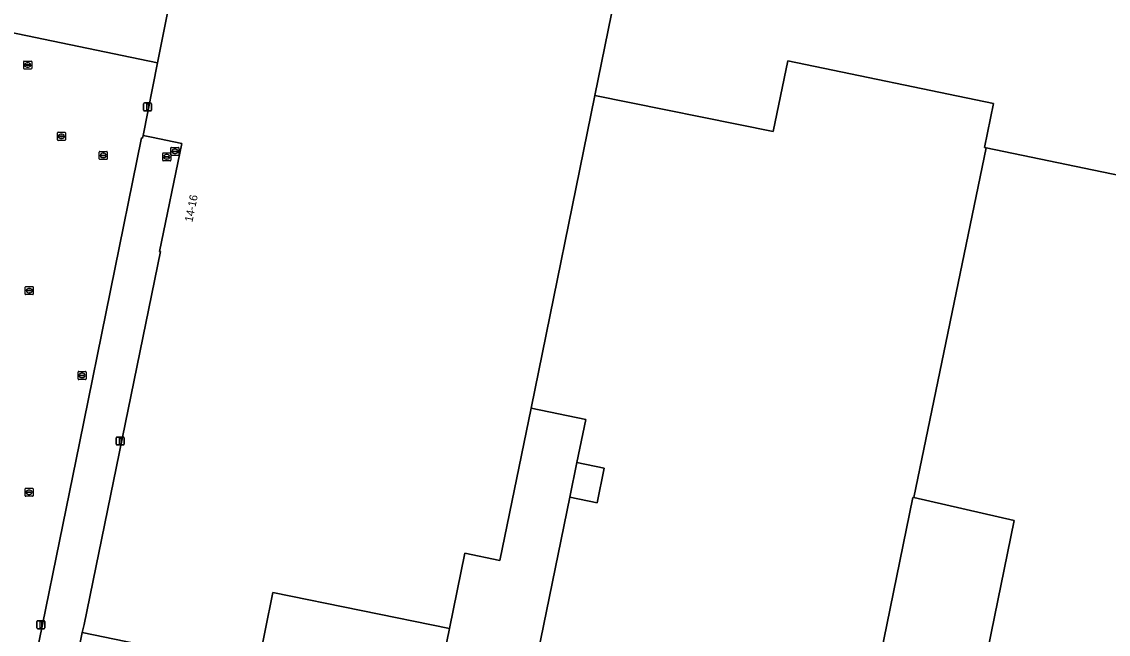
# Model space of a CAD drawing. Extents: x 157692 to 159674, y 381452 to 383291.
# Drawn here: x 158712.8 to 158848.6, y 382340.2 to 382416.6 of the extents above; entities that cross this region are included whole.
import ezdxf

# ---------------------------------------------------------------- set-up
doc = ezdxf.new("R2010")
doc.units = 0
for name, color, linetype in [('IMGEO_Brandkraan', 7, 'Continuous'), ('IMGEO_Erf', 7, 'Continuous'), ('IMGEO_Kolk', 7, 'Continuous'), ('IMGEO_Lichtmast', 7, 'Continuous'), ('IMGEO_Pand', 7, 'Continuous'), ('IMGEO_Pand_nummerreeks', 7, 'Continuous'), ('IMGEO_Rijbaan_lokaal_open', 7, 'Continuous'), ('IMGEO_Rioolput', 7, 'Continuous')]:
    doc.layers.add(name, color=color, linetype=linetype)

msp = doc.modelspace()

# ---------------------------------------------------------------- linework, layer by layer
at = {"layer": 'IMGEO_Brandkraan'}
for p, q in [((158719.87, 382372.05), (158719.87, 382372.9)), ((158719.94, 382372.98), (158720.8, 382372.98)), ((158720.87, 382372.9), (158720.87, 382372.05)), ((158720.8, 382371.98), (158719.94, 382371.98)), ((158720.13, 382372.47), (158720.13, 382372.48)), ((158720.17, 382372.52), (158720.57, 382372.52)), ((158720.57, 382372.43), (158720.17, 382372.43)), ((158720.36, 382372.76), (158720.38, 382372.76)), ((158720.38, 382372.2), (158720.36, 382372.2)), ((158720.61, 382372.48), (158720.61, 382372.47))]:
    msp.add_line(p, q, dxfattribs=at)
for points in [[(158719.87, 382372.05), (158719.87, 382372.9)], [(158719.94, 382372.98), (158720.8, 382372.98)], [(158720.87, 382372.9), (158720.87, 382372.05)], [(158720.8, 382371.98), (158719.94, 382371.98)]]:
    msp.add_lwpolyline(points, dxfattribs=at)
for centre, radius, start, end in [((158719.95, 382372.9), 0.0765, 91.552, 178.448), ((158719.95, 382372.9), 0.0765, 91.552, 178.448), ((158720.79, 382372.9), 0.0765, 1.552, 88.448), ((158720.79, 382372.9), 0.0765, 1.552, 88.448), ((158719.95, 382372.05), 0.0765, 181.552, 268.448), ((158719.95, 382372.05), 0.0765, 181.552, 268.448), ((158720.17, 382372.48), 0.0403, 85.8775, 175.7526), ((158720.17, 382372.47), 0.0366, 178.938, 274.7102), ((158720.57, 382372.48), 0.0386, 1.7309, 96.639), ((158720.57, 382372.48), 0.043, 264.8664, 352.4533), ((158720.79, 382372.05), 0.0765, 271.552, 358.448), ((158720.79, 382372.05), 0.0765, 271.552, 358.448)]:
    msp.add_arc(centre, radius, start, end, dxfattribs=at)
for centre, major_axis, ratio, start_param, end_param in [((158720.36, 382372.48), (-0.387, 0.002), 0.722429, 4.712389, 7.853982), ((158720.38, 382372.48), (-0.39, 0.002), 0.717154, 1.570796, 4.712389)]:
    msp.add_ellipse(centre, major_axis=major_axis, ratio=ratio, start_param=start_param, end_param=end_param, dxfattribs=at)
at = {"layer": 'IMGEO_Erf'}
for points in [[(158710.11, 382415.58), (158729.81, 382411.52), (158732.48, 382424.84), (158734.86, 382436.77), (158739.82, 382435.76), (158754.2, 382432.81), (158753.96, 382431.63), (158772.45, 382427.84), (158772.69, 382429), (158788.16, 382425.83), (158784.41, 382407.43), (158806.68, 382402.95), (158808.51, 382411.75), (158834.23, 382406.42), (158833.1, 382400.94), (158833.32, 382400.9), (158896.91, 382387.72)], [(158718.5, 382330.96), (158720.4, 382340.37), (158720.63, 382341.39), (158724.31, 382359.29), (158730.19, 382387.95), (158730.06, 382387.97), (158732.82, 382401.45), (158729.06, 382402.22), (158727.99, 382402.42), (158727.93, 382402.12), (158727.8, 382402.14), (158720.04, 382364.01), (158712.93, 382329.13)], [(158772.92, 382316.4), (158781.29, 382357.29), (158782.18, 382361.63), (158783.28, 382366.99), (158776.45, 382368.39), (158772.57, 382349.39), (158768.18, 382350.29), (158766.25, 382340.88), (158764.3, 382331.34)], [(158827.76, 382310.14), (158836.82, 382354.38), (158824.28, 382357.23), (158824.15, 382357.26), (158815.26, 382313.85)]]:
    msp.add_lwpolyline(points, dxfattribs=at)
at = {"layer": 'IMGEO_Kolk'}
for p, q in [((158717.29, 382401.91), (158717.29, 382402.76)), ((158717.37, 382402.84), (158718.22, 382402.84)), ((158718.29, 382402.76), (158718.29, 382401.91)), ((158718.22, 382401.83), (158717.37, 382401.83)), ((158717.55, 382402.33), (158717.55, 382402.34)), ((158717.59, 382402.38), (158717.99, 382402.38)), ((158717.99, 382402.29), (158717.59, 382402.29)), ((158717.78, 382402.61), (158717.8, 382402.61)), ((158717.8, 382402.06), (158717.78, 382402.06)), ((158718.03, 382402.34), (158718.03, 382402.33)), ((158713.28, 382382.64), (158713.28, 382383.5)), ((158713.35, 382383.57), (158714.21, 382383.57)), ((158714.21, 382382.57), (158713.35, 382382.57)), ((158713.54, 382383.06), (158713.54, 382383.08)), ((158713.58, 382383.11), (158713.98, 382383.11)), ((158713.97, 382383.03), (158713.58, 382383.03)), ((158713.79, 382382.79), (158713.76, 382382.79)), ((158713.77, 382383.35), (158713.79, 382383.35)), ((158714.02, 382383.08), (158714.02, 382383.06)), ((158714.28, 382383.5), (158714.28, 382382.64))]:
    msp.add_line(p, q, dxfattribs=at)
for points in [[(158717.29, 382401.91), (158717.29, 382402.76)], [(158717.37, 382402.84), (158718.22, 382402.84)], [(158718.29, 382402.76), (158718.29, 382401.91)], [(158718.22, 382401.83), (158717.37, 382401.83)], [(158713.28, 382382.64), (158713.28, 382383.5)], [(158713.35, 382383.57), (158714.21, 382383.57)], [(158714.21, 382382.57), (158713.35, 382382.57)], [(158714.28, 382383.5), (158714.28, 382382.64)]]:
    msp.add_lwpolyline(points, dxfattribs=at)
for centre, radius, start, end in [((158717.37, 382402.76), 0.0765, 91.552, 178.448), ((158717.37, 382402.76), 0.0765, 91.552, 178.448), ((158718.22, 382402.76), 0.0765, 1.552, 88.448), ((158718.22, 382402.76), 0.0765, 1.552, 88.448), ((158717.37, 382401.91), 0.0765, 181.552, 268.448), ((158717.37, 382401.91), 0.0765, 181.552, 268.448), ((158717.59, 382402.34), 0.0403, 85.8775, 175.7526), ((158717.59, 382402.33), 0.0366, 178.938, 274.7102), ((158718, 382402.34), 0.0386, 1.7309, 96.639), ((158717.99, 382402.33), 0.043, 264.8664, 352.4533), ((158718.22, 382401.91), 0.0765, 271.552, 358.448), ((158718.22, 382401.91), 0.0765, 271.552, 358.448), ((158713.35, 382383.49), 0.0765, 91.552, 178.448), ((158713.35, 382383.49), 0.0765, 91.552, 178.448), ((158713.35, 382382.65), 0.0765, 181.552, 268.448), ((158713.35, 382382.65), 0.0765, 181.552, 268.448), ((158713.58, 382383.07), 0.0403, 85.8775, 175.7526), ((158713.57, 382383.06), 0.0366, 178.938, 274.7102), ((158713.98, 382383.07), 0.043, 264.8664, 352.4533), ((158713.98, 382383.07), 0.0386, 1.7309, 96.639), ((158714.2, 382383.49), 0.0765, 1.552, 88.448), ((158714.2, 382383.49), 0.0765, 1.552, 88.448), ((158714.2, 382382.65), 0.0765, 271.552, 358.448), ((158714.2, 382382.65), 0.0765, 271.552, 358.448)]:
    msp.add_arc(centre, radius, start, end, dxfattribs=at)
for centre, major_axis, ratio, start_param, end_param in [((158717.78, 382402.33), (-0.387, 0.002), 0.722429, 4.712389, 7.853982), ((158717.8, 382402.33), (-0.39, 0.002), 0.717154, 1.570796, 4.712389), ((158713.77, 382383.07), (-0.387, 0.002), 0.722429, 4.712389, 7.853982), ((158713.79, 382383.07), (-0.39, 0.002), 0.717154, 1.570796, 4.712389)]:
    msp.add_ellipse(centre, major_axis=major_axis, ratio=ratio, start_param=start_param, end_param=end_param, dxfattribs=at)
at = {"layer": 'IMGEO_Lichtmast'}
for p, q in [((158728.05, 382405.61), (158728.05, 382406.41)), ((158728.05, 382406.41), (158728.05, 382405.61)), ((158728.15, 382406.51), (158728.94, 382406.51)), ((158728.94, 382406.51), (158728.15, 382406.51)), ((158728.94, 382405.51), (158728.15, 382405.51)), ((158728.15, 382405.51), (158728.94, 382405.51)), ((158729.04, 382406.41), (158729.04, 382405.61)), ((158729.04, 382405.61), (158729.04, 382406.41)), ((158724.63, 382363.9), (158724.63, 382364.69)), ((158724.63, 382364.69), (158724.63, 382363.9)), ((158724.73, 382364.79), (158725.52, 382364.79)), ((158725.52, 382364.79), (158724.73, 382364.79)), ((158725.62, 382364.69), (158725.62, 382363.9)), ((158725.62, 382363.9), (158725.62, 382364.69)), ((158725.52, 382363.8), (158724.73, 382363.8)), ((158724.73, 382363.8), (158725.52, 382363.8)), ((158714.73, 382340.96), (158714.73, 382341.76)), ((158714.73, 382341.76), (158714.73, 382340.96)), ((158714.83, 382341.86), (158715.62, 382341.86)), ((158715.62, 382341.86), (158714.83, 382341.86)), ((158715.72, 382341.76), (158715.72, 382340.96)), ((158715.72, 382340.96), (158715.72, 382341.76)), ((158715.62, 382340.86), (158714.83, 382340.86)), ((158714.83, 382340.86), (158715.62, 382340.86))]:
    msp.add_line(p, q, dxfattribs=at)
for points in [[(158728.47, 382406.39), (158728.62, 382406.39), (158728.62, 382405.64), (158728.47, 382405.64), (158728.47, 382406.39)], [(158725.05, 382364.67), (158725.2, 382364.67), (158725.2, 382363.92), (158725.05, 382363.92), (158725.05, 382364.67)], [(158715.15, 382341.74), (158715.3, 382341.74), (158715.3, 382340.99), (158715.15, 382340.99), (158715.15, 382341.74)]]:
    msp.add_lwpolyline(points, dxfattribs=at)
for centre, start, end in [((158728.15, 382406.41), 90, 180), ((158728.15, 382406.41), 90, 180), ((158728.15, 382405.61), 180, 270), ((158728.15, 382405.61), 180, 270), ((158728.94, 382406.41), 0, 90), ((158728.94, 382406.41), 360, 90), ((158728.94, 382405.61), 270, 0), ((158728.94, 382405.61), 270, 0), ((158724.73, 382364.69), 90, 180), ((158724.73, 382364.69), 90, 180), ((158725.52, 382364.69), 0, 90), ((158725.52, 382364.69), 360, 90), ((158724.73, 382363.9), 180, 270), ((158724.73, 382363.9), 180, 270), ((158725.52, 382363.9), 270, 0), ((158725.52, 382363.9), 270, 0), ((158714.83, 382341.76), 90, 180), ((158714.83, 382341.76), 90, 180), ((158715.62, 382341.76), 0, 90), ((158715.62, 382341.76), 360, 90), ((158714.83, 382340.96), 180, 270), ((158714.83, 382340.96), 180, 270), ((158715.62, 382340.96), 270, 0), ((158715.62, 382340.96), 270, 0)]:
    msp.add_arc(centre, 0.1, start, end, dxfattribs=at)
at = {"layer": 'IMGEO_Pand'}
for points in [[(158742.27, 382335.89), (158744.21, 382345.4), (158766.25, 382340.88), (158768.18, 382350.29), (158772.57, 382349.39), (158776.45, 382368.39), (158784.41, 382407.43), (158788.16, 382425.83)], [(158732.48, 382424.84), (158729.81, 382411.52), (158727.99, 382402.42), (158729.06, 382402.22), (158732.82, 382401.45), (158730.06, 382387.97), (158730.19, 382387.95), (158724.31, 382359.29), (158720.63, 382341.39), (158720.4, 382340.37), (158736.75, 382337.02)]]:
    msp.add_lwpolyline(points, dxfattribs=at)
for points in [[(158824.28, 382357.23), (158833.32, 382400.9), (158833.1, 382400.94), (158834.23, 382406.42), (158808.51, 382411.75), (158806.68, 382402.95), (158784.41, 382407.43), (158776.45, 382368.39), (158783.28, 382366.99), (158782.18, 382361.63), (158785.59, 382360.92), (158784.71, 382356.59), (158781.29, 382357.29), (158772.92, 382316.4), (158771.91, 382311.5), (158778.32, 382310.18), (158778.72, 382312.15), (158781.49, 382311.58), (158781.08, 382309.62), (158796.91, 382306.38), (158798.11, 382312.26), (158814.26, 382308.95), (158815.26, 382313.85), (158824.15, 382357.26)], [(158824.28, 382357.23), (158836.82, 382354.38), (158827.76, 382310.14), (158826.76, 382305.24), (158841.57, 382302.21), (158841.33, 382301.02), (158846.14, 382300.03), (158846.38, 382301.23), (158876.04, 382295.15), (158877.04, 382300.05), (158886.12, 382344.4), (158888, 382344.01), (158894.63, 382376.54), (158896.91, 382387.72), (158833.32, 382400.9)], [(158782.18, 382361.63), (158781.29, 382357.29), (158784.71, 382356.59), (158785.59, 382360.92)], [(158766.25, 382340.88), (158744.21, 382345.4), (158742.27, 382335.89), (158736.75, 382337.02), (158720.4, 382340.37), (158718.5, 382330.96), (158728.26, 382329.17), (158744.14, 382325.92), (158754.3, 382323.84), (158755.16, 382328.03), (158763.85, 382326.25), (158763, 382322.07), (158766.85, 382321.28), (158767.85, 382326.18), (158768.72, 382330.44), (158764.3, 382331.34)]]:
    msp.add_lwpolyline(points, close=True, dxfattribs=at)
at = {"layer": 'IMGEO_Rijbaan_lokaal_open'}
msp.add_lwpolyline([(158710.39, 382316.82), (158712.93, 382329.13), (158720.04, 382364.01), (158727.8, 382402.14), (158727.93, 382402.12), (158727.99, 382402.42), (158729.81, 382411.52), (158710.11, 382415.58), (158708.42, 382407.41), (158706.45, 382397.83), (158702.69, 382379.62), (158699.07, 382362.01), (158696.06, 382347.45), (158695.2, 382343.27), (158691.8, 382326.9), (158690.75, 382320.98), (158691.02, 382320.93), (158693.86, 382320.35)], dxfattribs=at)
at = {"layer": 'IMGEO_Rioolput'}
for p, q in [((158713.08, 382410.82), (158713.08, 382411.67)), ((158713.15, 382411.74), (158714.01, 382411.74)), ((158713.34, 382411.24), (158713.34, 382411.25)), ((158713.38, 382411.29), (158713.78, 382411.29)), ((158713.78, 382411.2), (158713.38, 382411.2)), ((158713.59, 382410.96), (158713.56, 382410.96)), ((158713.57, 382411.52), (158713.59, 382411.52)), ((158713.82, 382411.25), (158713.82, 382411.24)), ((158714.08, 382411.67), (158714.08, 382410.82)), ((158714.01, 382410.74), (158713.15, 382410.74)), ((158722.52, 382399.52), (158722.52, 382400.37)), ((158722.6, 382400.45), (158723.45, 382400.45)), ((158722.78, 382399.94), (158722.78, 382399.95)), ((158722.83, 382399.99), (158723.22, 382399.99)), ((158723.01, 382400.23), (158723.04, 382400.23)), ((158723.27, 382399.95), (158723.27, 382399.94)), ((158723.52, 382400.37), (158723.52, 382399.52)), ((158730.45, 382399.35), (158730.45, 382400.2)), ((158730.52, 382400.28), (158731.37, 382400.28)), ((158730.94, 382400.06), (158730.96, 382400.06)), ((158731.45, 382400.2), (158731.45, 382399.35)), ((158731.47, 382400.03), (158731.47, 382400.88)), ((158731.55, 382400.96), (158732.4, 382400.96)), ((158732.4, 382399.96), (158731.55, 382399.96)), ((158731.73, 382400.45), (158731.73, 382400.46)), ((158732.17, 382400.41), (158731.77, 382400.41)), ((158731.78, 382400.5), (158732.17, 382400.5)), ((158731.96, 382400.74), (158731.99, 382400.74)), ((158731.98, 382400.18), (158731.96, 382400.18)), ((158732.22, 382400.46), (158732.22, 382400.45)), ((158732.47, 382400.88), (158732.47, 382400.03)), ((158723.45, 382399.45), (158722.6, 382399.45)), ((158723.22, 382399.9), (158722.82, 382399.9)), ((158723.03, 382399.67), (158723.01, 382399.67)), ((158731.37, 382399.28), (158730.52, 382399.28)), ((158730.71, 382399.77), (158730.71, 382399.78)), ((158730.75, 382399.82), (158731.15, 382399.82)), ((158731.14, 382399.73), (158730.75, 382399.73)), ((158730.96, 382399.5), (158730.93, 382399.5)), ((158731.19, 382399.78), (158731.19, 382399.77)), ((158713.25, 382357.46), (158713.25, 382358.32)), ((158713.32, 382358.39), (158714.18, 382358.39)), ((158713.51, 382357.88), (158713.51, 382357.9)), ((158713.55, 382357.93), (158713.95, 382357.93)), ((158713.74, 382358.17), (158713.76, 382358.17)), ((158713.99, 382357.9), (158713.99, 382357.88)), ((158714.25, 382358.32), (158714.25, 382357.46)), ((158714.18, 382357.39), (158713.32, 382357.39)), ((158713.95, 382357.85), (158713.55, 382357.85)), ((158713.76, 382357.61), (158713.73, 382357.61))]:
    msp.add_line(p, q, dxfattribs=at)
for points in [[(158713.08, 382410.82), (158713.08, 382411.67)], [(158713.15, 382411.74), (158714.01, 382411.74)], [(158714.08, 382411.67), (158714.08, 382410.82)], [(158714.01, 382410.74), (158713.15, 382410.74)], [(158722.52, 382399.52), (158722.52, 382400.37)], [(158722.6, 382400.45), (158723.45, 382400.45)], [(158723.52, 382400.37), (158723.52, 382399.52)], [(158730.45, 382399.35), (158730.45, 382400.2)], [(158730.52, 382400.28), (158731.37, 382400.28)], [(158731.45, 382400.2), (158731.45, 382399.35)], [(158731.47, 382400.03), (158731.47, 382400.88)], [(158731.55, 382400.96), (158732.4, 382400.96)], [(158732.4, 382399.96), (158731.55, 382399.96)], [(158732.47, 382400.88), (158732.47, 382400.03)], [(158723.45, 382399.45), (158722.6, 382399.45)], [(158731.37, 382399.28), (158730.52, 382399.28)], [(158713.25, 382357.46), (158713.25, 382358.32)], [(158713.32, 382358.39), (158714.18, 382358.39)], [(158714.25, 382358.32), (158714.25, 382357.46)], [(158714.18, 382357.39), (158713.32, 382357.39)]]:
    msp.add_lwpolyline(points, dxfattribs=at)
for centre, radius, start, end in [((158713.16, 382411.67), 0.0765, 91.552, 178.448), ((158713.16, 382411.67), 0.0765, 91.552, 178.448), ((158713.16, 382410.82), 0.0765, 181.552, 268.448), ((158713.16, 382410.82), 0.0765, 181.552, 268.448), ((158713.38, 382411.25), 0.0403, 85.8775, 175.7526), ((158713.37, 382411.24), 0.0366, 178.938, 274.7102), ((158713.78, 382411.25), 0.0386, 1.7309, 96.639), ((158713.78, 382411.24), 0.043, 264.8664, 352.4533), ((158714, 382411.67), 0.0765, 1.552, 88.448), ((158714, 382411.67), 0.0765, 1.552, 88.448), ((158714, 382410.82), 0.0765, 271.552, 358.448), ((158714, 382410.82), 0.0765, 271.552, 358.448), ((158722.6, 382400.37), 0.0765, 91.552, 178.448), ((158722.6, 382400.37), 0.0765, 91.552, 178.448), ((158722.82, 382399.95), 0.0403, 85.8775, 175.7526), ((158722.82, 382399.94), 0.0366, 178.938, 274.7102), ((158723.23, 382399.95), 0.0386, 1.7309, 96.639), ((158723.22, 382399.95), 0.043, 264.8664, 352.4533), ((158723.45, 382400.37), 0.0765, 1.552, 88.448), ((158723.45, 382400.37), 0.0765, 1.552, 88.448), ((158730.52, 382400.2), 0.0765, 91.552, 178.448), ((158730.52, 382400.2), 0.0765, 91.552, 178.448), ((158731.37, 382400.2), 0.0765, 1.552, 88.448), ((158731.37, 382400.2), 0.0765, 1.552, 88.448), ((158731.55, 382400.88), 0.0765, 91.552, 178.448), ((158731.55, 382400.88), 0.0765, 91.552, 178.448), ((158731.55, 382400.03), 0.0765, 181.552, 268.448), ((158731.55, 382400.03), 0.0765, 181.552, 268.448), ((158731.77, 382400.46), 0.0403, 85.8775, 175.7526), ((158731.77, 382400.45), 0.0366, 178.938, 274.7102), ((158732.18, 382400.46), 0.0386, 1.7309, 96.639), ((158732.17, 382400.46), 0.043, 264.8664, 352.4533), ((158732.4, 382400.88), 0.0765, 1.552, 88.448), ((158732.4, 382400.88), 0.0765, 1.552, 88.448), ((158732.4, 382400.03), 0.0765, 271.552, 358.448), ((158732.4, 382400.03), 0.0765, 271.552, 358.448), ((158722.6, 382399.52), 0.0765, 181.552, 268.448), ((158722.6, 382399.52), 0.0765, 181.552, 268.448), ((158723.45, 382399.52), 0.0765, 271.552, 358.448), ((158723.45, 382399.52), 0.0765, 271.552, 358.448), ((158730.52, 382399.35), 0.0765, 181.552, 268.448), ((158730.52, 382399.35), 0.0765, 181.552, 268.448), ((158730.75, 382399.78), 0.0403, 85.8775, 175.7526), ((158730.74, 382399.77), 0.0366, 178.938, 274.7102), ((158731.15, 382399.78), 0.043, 264.8664, 352.4533), ((158731.15, 382399.78), 0.0386, 1.7309, 96.639), ((158731.37, 382399.35), 0.0765, 271.552, 358.448), ((158731.37, 382399.35), 0.0765, 271.552, 358.448), ((158713.33, 382358.31), 0.0765, 91.552, 178.448), ((158713.33, 382358.31), 0.0765, 91.552, 178.448), ((158713.55, 382357.89), 0.0403, 85.8775, 175.7526), ((158713.54, 382357.88), 0.0366, 178.938, 274.7102), ((158713.95, 382357.89), 0.0386, 1.7309, 96.639), ((158713.95, 382357.89), 0.043, 264.8664, 352.4533), ((158714.17, 382358.31), 0.0765, 1.552, 88.448), ((158714.17, 382358.31), 0.0765, 1.552, 88.448), ((158713.33, 382357.47), 0.0765, 181.552, 268.448), ((158713.33, 382357.47), 0.0765, 181.552, 268.448), ((158714.17, 382357.47), 0.0765, 271.552, 358.448), ((158714.17, 382357.47), 0.0765, 271.552, 358.448)]:
    msp.add_arc(centre, radius, start, end, dxfattribs=at)
for centre, major_axis, ratio, start_param, end_param in [((158713.57, 382411.24), (-0.387, 0.002), 0.722429, 4.712389, 7.853982), ((158713.59, 382411.24), (-0.39, 0.002), 0.717154, 1.570796, 4.712389), ((158723.01, 382399.95), (-0.387, 0.002), 0.722429, 4.712389, 7.853982), ((158723.03, 382399.95), (-0.39, 0.002), 0.717154, 1.570796, 4.712389), ((158730.93, 382399.78), (-0.387, 0.002), 0.722429, 4.712389, 7.853982), ((158730.96, 382399.78), (-0.39, 0.002), 0.717154, 1.570796, 4.712389), ((158731.96, 382400.46), (-0.387, 0.002), 0.722429, 4.712389, 7.853982), ((158731.98, 382400.46), (-0.39, 0.002), 0.717154, 1.570796, 4.712389), ((158713.74, 382357.89), (-0.387, 0.002), 0.722429, 4.712389, 7.853982), ((158713.76, 382357.89), (-0.39, 0.002), 0.717154, 1.570796, 4.712389)]:
    msp.add_ellipse(centre, major_axis=major_axis, ratio=ratio, start_param=start_param, end_param=end_param, dxfattribs=at)

# ---------------------------------------------------------------- texts
at = {"layer": 'IMGEO_Pand_nummerreeks'}
msp.add_text('14-16', height=1, rotation=78.4246, dxfattribs=at).set_placement((158734.15, 382391.58))

doc.saveas('drawing.dxf')
